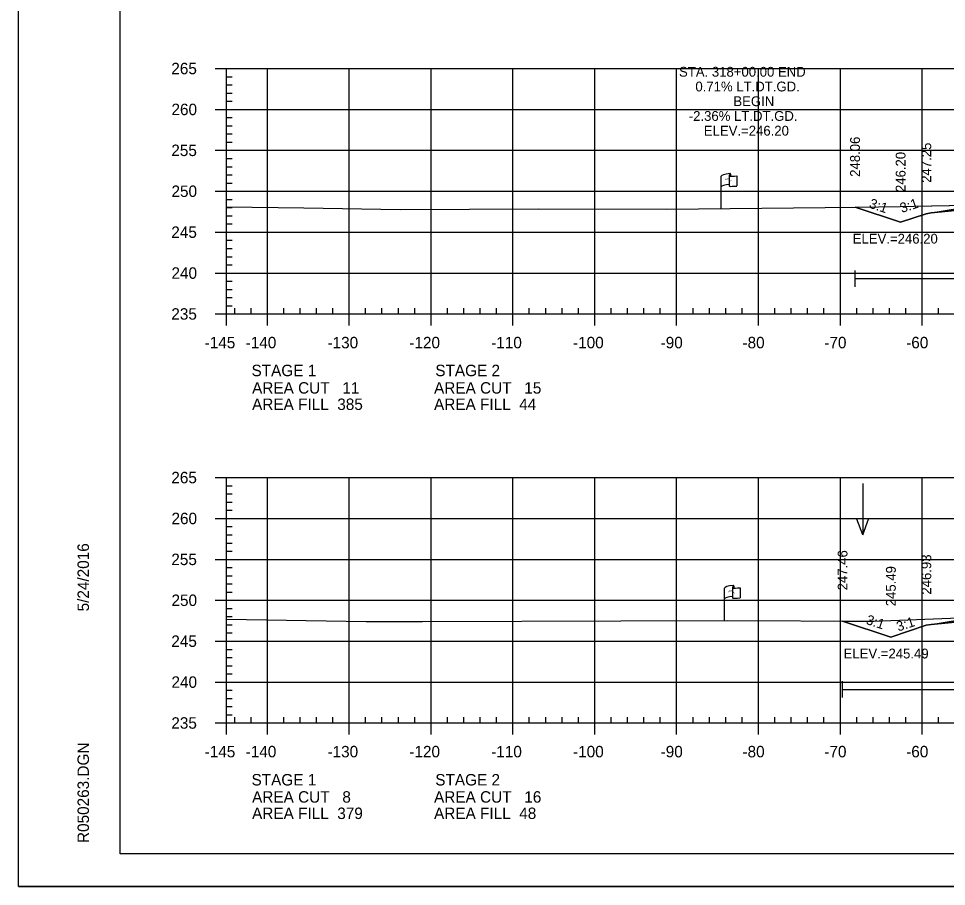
# Model space of a CAD drawing. Extents: x 1365647 to 1367999, y 387113 to 400173.
# Drawn here: x 1365723.7 to 1365837, y 398679.6 to 398785.7 of the extents above; entities that cross this region are included whole.
import ezdxf

# ---------------------------------------------------------------- set-up
doc = ezdxf.new("R2010")
doc.units = 0
for name, color, linetype in [('E_Existing ROW', 7, 'Continuous'), ('R_Alt Surface', 7, 'Continuous'), ('R_Axis', 7, 'Continuous'), ('R_Axis Annot', 7, 'Continuous'), ('R_Border', 7, 'Continuous'), ('R_Border Notes', 7, 'Continuous'), ('R_Contours', 7, 'Continuous'), ('R_Exist Surface', 7, 'Continuous'), ('R_Fin Surface', 7, 'Continuous'), ('R_Fin Surface Annot', 7, 'Continuous'), ('R_Grid', 7, 'Continuous'), ('R_No Plot', 7, 'Continuous'), ('R_Water', 7, 'Continuous'), ('R_Water Annot', 7, 'Continuous'), ('R_Xsect Elev', 7, 'Continuous')]:
    doc.layers.add(name, color=color, linetype=linetype)

msp = doc.modelspace()

# ---------------------------------------------------------------- linework, layer by layer
at = {"layer": 'E_Existing ROW'}
for p, q in [((1365809.52, 398762.5), (1365809.52, 398766.46)), ((1365810.51, 398766.55), (1365810.51, 398766.54)), ((1365810.51, 398766.54), (1365810.51, 398765.31)), ((1365810.68, 398766.71), (1365810.68, 398766.47)), ((1365811.45, 398766.51), (1365811.45, 398765.27)), ((1365811.08, 398716.35), (1365811.08, 398716.11)), ((1365809.92, 398712.15), (1365809.92, 398716.1)), ((1365810.91, 398716.2), (1365810.91, 398716.18)), ((1365810.91, 398716.18), (1365810.91, 398714.96)), ((1365811.85, 398716.16), (1365811.85, 398714.92))]:
    msp.add_line(p, q, dxfattribs=at)
for centre, radius, start, end in [((1365810.59, 398766.55), 0.078, 88.6458, 274.2828), ((1365810.6, 398766.71), 0.0783, 263.0712, 93.9564), ((1365810.59, 398765.31), 0.0783, 180, 273.9564), ((1365811, 398716.35), 0.0783, 263.0712, 93.9564), ((1365810.99, 398716.2), 0.078, 88.6458, 274.2828), ((1365810.99, 398714.96), 0.0783, 180, 273.9564)]:
    msp.add_arc(centre, radius, start, end, dxfattribs=at)
for centre, major_axis, ratio, start_param, end_param in [((1365811.1, 398766.5), (-1.58, -0.04), 0.19887, 5.030368, 6.283185), ((1365811.81, 398766.61), (-1.23, -0.13), 0.052933, 0.159456, 1.268315), ((1365811.09, 398765.18), (-1.58, -0.04), 0.19887, 5.083035, 6.194897), ((1365811.81, 398765.37), (-1.23, -0.13), 0.052933, 0.159456, 1.268315), ((1365811.5, 398716.15), (-1.58, -0.04), 0.19887, 5.030368, 6.283185), ((1365812.21, 398716.26), (-1.23, -0.13), 0.052933, 0.159456, 1.268315), ((1365811.49, 398714.83), (-1.58, -0.04), 0.19887, 5.083035, 6.194897), ((1365812.21, 398715.02), (-1.23, -0.13), 0.052933, 0.159456, 1.268315)]:
    msp.add_ellipse(centre, major_axis=major_axis, ratio=ratio, start_param=start_param, end_param=end_param, dxfattribs=at)
at = {"layer": 'R_Alt Surface'}
for points in [[(1365835.17, 398761.97), (1365862.59, 398764.67), (1365894.09, 398767.76), (1365925.59, 398770.84), (1365945.36, 398770.6)], [(1365835.17, 398711.66), (1365862.59, 398714.36), (1365894.09, 398717.45), (1365925.59, 398720.53), (1365945.36, 398720.29)]]:
    msp.add_lwpolyline(points, dxfattribs=at)
at = {"layer": 'R_Axis'}
for p, q in [((1365747.69, 398779.63), (1365749.09, 398779.63)), ((1365749.09, 398749.63), (1365749.09, 398779.63)), ((1365749.09, 398778.63), (1365749.79, 398778.63)), ((1365749.09, 398777.63), (1365749.79, 398777.63)), ((1365749.09, 398776.63), (1365749.79, 398776.63)), ((1365749.09, 398775.63), (1365749.79, 398775.63)), ((1365747.69, 398774.63), (1365749.09, 398774.63)), ((1365749.09, 398773.63), (1365749.79, 398773.63)), ((1365749.09, 398772.63), (1365749.79, 398772.63)), ((1365749.09, 398771.63), (1365749.79, 398771.63)), ((1365747.69, 398769.63), (1365749.09, 398769.63)), ((1365749.09, 398770.63), (1365749.79, 398770.63)), ((1365749.09, 398768.63), (1365749.79, 398768.63)), ((1365749.09, 398767.63), (1365749.79, 398767.63)), ((1365749.09, 398766.63), (1365749.79, 398766.63)), ((1365749.09, 398765.63), (1365749.79, 398765.63)), ((1365747.69, 398764.63), (1365749.09, 398764.63)), ((1365749.09, 398763.63), (1365749.79, 398763.63)), ((1365749.09, 398762.63), (1365749.79, 398762.63)), ((1365749.09, 398761.63), (1365749.79, 398761.63)), ((1365749.09, 398760.63), (1365749.79, 398760.63)), ((1365747.69, 398759.63), (1365749.09, 398759.63)), ((1365749.09, 398758.63), (1365749.79, 398758.63)), ((1365749.09, 398757.63), (1365749.79, 398757.63)), ((1365749.09, 398756.63), (1365749.79, 398756.63)), ((1365749.09, 398755.63), (1365749.79, 398755.63)), ((1365747.69, 398754.63), (1365749.09, 398754.63)), ((1365749.09, 398753.63), (1365749.79, 398753.63)), ((1365749.09, 398752.63), (1365749.79, 398752.63)), ((1365749.09, 398751.63), (1365749.79, 398751.63)), ((1365749.09, 398750.63), (1365749.79, 398750.63)), ((1365747.69, 398749.63), (1365749.09, 398749.63)), ((1365749.09, 398749.63), (1365749.09, 398750.33)), ((1365749.09, 398749.63), (1366039.09, 398749.63)), ((1365749.09, 398748.23), (1365749.09, 398749.63)), ((1365750.09, 398749.63), (1365750.09, 398750.33)), ((1365752.09, 398749.63), (1365752.09, 398750.33)), ((1365754.09, 398748.23), (1365754.09, 398749.63)), ((1365756.09, 398749.63), (1365756.09, 398750.33)), ((1365758.09, 398749.63), (1365758.09, 398750.33)), ((1365760.09, 398749.63), (1365760.09, 398750.33)), ((1365762.09, 398749.63), (1365762.09, 398750.33)), ((1365764.09, 398748.23), (1365764.09, 398749.63)), ((1365766.09, 398749.63), (1365766.09, 398750.33)), ((1365768.09, 398749.63), (1365768.09, 398750.33)), ((1365770.09, 398749.63), (1365770.09, 398750.33)), ((1365772.09, 398749.63), (1365772.09, 398750.33)), ((1365774.09, 398748.23), (1365774.09, 398749.63)), ((1365776.09, 398749.63), (1365776.09, 398750.33)), ((1365778.09, 398749.63), (1365778.09, 398750.33)), ((1365780.09, 398749.63), (1365780.09, 398750.33)), ((1365782.09, 398749.63), (1365782.09, 398750.33)), ((1365784.09, 398748.23), (1365784.09, 398749.63)), ((1365786.09, 398749.63), (1365786.09, 398750.33)), ((1365788.09, 398749.63), (1365788.09, 398750.33)), ((1365790.09, 398749.63), (1365790.09, 398750.33)), ((1365792.09, 398749.63), (1365792.09, 398750.33)), ((1365794.09, 398748.23), (1365794.09, 398749.63)), ((1365796.09, 398749.63), (1365796.09, 398750.33)), ((1365798.09, 398749.63), (1365798.09, 398750.33)), ((1365800.09, 398749.63), (1365800.09, 398750.33)), ((1365802.09, 398749.63), (1365802.09, 398750.33)), ((1365804.09, 398748.23), (1365804.09, 398749.63)), ((1365806.09, 398749.63), (1365806.09, 398750.33)), ((1365808.09, 398749.63), (1365808.09, 398750.33)), ((1365810.09, 398749.63), (1365810.09, 398750.33)), ((1365812.09, 398749.63), (1365812.09, 398750.33)), ((1365814.09, 398748.23), (1365814.09, 398749.63)), ((1365816.09, 398749.63), (1365816.09, 398750.33)), ((1365818.09, 398749.63), (1365818.09, 398750.33)), ((1365820.09, 398749.63), (1365820.09, 398750.33)), ((1365822.09, 398749.63), (1365822.09, 398750.33)), ((1365824.09, 398748.23), (1365824.09, 398749.63)), ((1365826.09, 398749.63), (1365826.09, 398750.33)), ((1365828.09, 398749.63), (1365828.09, 398750.33)), ((1365830.09, 398749.63), (1365830.09, 398750.33)), ((1365832.09, 398749.63), (1365832.09, 398750.33)), ((1365834.09, 398748.23), (1365834.09, 398749.63)), ((1365836.09, 398749.63), (1365836.09, 398750.33)), ((1365747.69, 398729.63), (1365749.09, 398729.63)), ((1365749.09, 398699.63), (1365749.09, 398729.63)), ((1365749.09, 398728.63), (1365749.79, 398728.63)), ((1365749.09, 398727.63), (1365749.79, 398727.63)), ((1365749.09, 398726.63), (1365749.79, 398726.63)), ((1365749.09, 398725.63), (1365749.79, 398725.63)), ((1365747.69, 398724.63), (1365749.09, 398724.63)), ((1365749.09, 398723.63), (1365749.79, 398723.63)), ((1365749.09, 398722.63), (1365749.79, 398722.63)), ((1365749.09, 398721.63), (1365749.79, 398721.63)), ((1365749.09, 398720.63), (1365749.79, 398720.63)), ((1365747.69, 398719.63), (1365749.09, 398719.63)), ((1365749.09, 398718.63), (1365749.79, 398718.63)), ((1365749.09, 398717.63), (1365749.79, 398717.63)), ((1365749.09, 398716.63), (1365749.79, 398716.63)), ((1365749.09, 398715.63), (1365749.79, 398715.63)), ((1365747.69, 398714.63), (1365749.09, 398714.63)), ((1365749.09, 398713.63), (1365749.79, 398713.63)), ((1365749.09, 398712.63), (1365749.79, 398712.63)), ((1365749.09, 398711.63), (1365749.79, 398711.63)), ((1365747.69, 398709.63), (1365749.09, 398709.63)), ((1365749.09, 398710.63), (1365749.79, 398710.63)), ((1365749.09, 398708.63), (1365749.79, 398708.63)), ((1365749.09, 398707.63), (1365749.79, 398707.63)), ((1365749.09, 398706.63), (1365749.79, 398706.63)), ((1365749.09, 398705.63), (1365749.79, 398705.63)), ((1365747.69, 398704.63), (1365749.09, 398704.63)), ((1365749.09, 398703.63), (1365749.79, 398703.63)), ((1365749.09, 398702.63), (1365749.79, 398702.63)), ((1365749.09, 398701.63), (1365749.79, 398701.63)), ((1365749.09, 398700.63), (1365749.79, 398700.63)), ((1365747.69, 398699.63), (1365749.09, 398699.63)), ((1365749.09, 398699.63), (1365749.09, 398700.33)), ((1365749.09, 398699.63), (1366039.09, 398699.63)), ((1365749.09, 398698.23), (1365749.09, 398699.63)), ((1365750.09, 398699.63), (1365750.09, 398700.33)), ((1365752.09, 398699.63), (1365752.09, 398700.33)), ((1365754.09, 398698.23), (1365754.09, 398699.63)), ((1365756.09, 398699.63), (1365756.09, 398700.33)), ((1365758.09, 398699.63), (1365758.09, 398700.33)), ((1365760.09, 398699.63), (1365760.09, 398700.33)), ((1365762.09, 398699.63), (1365762.09, 398700.33)), ((1365764.09, 398698.23), (1365764.09, 398699.63)), ((1365766.09, 398699.63), (1365766.09, 398700.33)), ((1365768.09, 398699.63), (1365768.09, 398700.33)), ((1365770.09, 398699.63), (1365770.09, 398700.33)), ((1365772.09, 398699.63), (1365772.09, 398700.33)), ((1365774.09, 398698.23), (1365774.09, 398699.63)), ((1365776.09, 398699.63), (1365776.09, 398700.33)), ((1365778.09, 398699.63), (1365778.09, 398700.33)), ((1365780.09, 398699.63), (1365780.09, 398700.33)), ((1365782.09, 398699.63), (1365782.09, 398700.33)), ((1365784.09, 398698.23), (1365784.09, 398699.63)), ((1365786.09, 398699.63), (1365786.09, 398700.33)), ((1365788.09, 398699.63), (1365788.09, 398700.33)), ((1365790.09, 398699.63), (1365790.09, 398700.33)), ((1365792.09, 398699.63), (1365792.09, 398700.33)), ((1365794.09, 398698.23), (1365794.09, 398699.63)), ((1365796.09, 398699.63), (1365796.09, 398700.33)), ((1365798.09, 398699.63), (1365798.09, 398700.33)), ((1365800.09, 398699.63), (1365800.09, 398700.33)), ((1365802.09, 398699.63), (1365802.09, 398700.33)), ((1365804.09, 398698.23), (1365804.09, 398699.63)), ((1365806.09, 398699.63), (1365806.09, 398700.33)), ((1365808.09, 398699.63), (1365808.09, 398700.33)), ((1365810.09, 398699.63), (1365810.09, 398700.33)), ((1365812.09, 398699.63), (1365812.09, 398700.33)), ((1365814.09, 398698.23), (1365814.09, 398699.63)), ((1365816.09, 398699.63), (1365816.09, 398700.33)), ((1365818.09, 398699.63), (1365818.09, 398700.33)), ((1365820.09, 398699.63), (1365820.09, 398700.33)), ((1365822.09, 398699.63), (1365822.09, 398700.33)), ((1365824.09, 398698.23), (1365824.09, 398699.63)), ((1365826.09, 398699.63), (1365826.09, 398700.33)), ((1365828.09, 398699.63), (1365828.09, 398700.33)), ((1365830.09, 398699.63), (1365830.09, 398700.33)), ((1365832.09, 398699.63), (1365832.09, 398700.33)), ((1365834.09, 398698.23), (1365834.09, 398699.63)), ((1365836.09, 398699.63), (1365836.09, 398700.33))]:
    msp.add_line(p, q, dxfattribs=at)
at = {"layer": 'R_Border'}
for p, q in [((1365736.09, 398683.63), (1365736.09, 398889.09)), ((1365736.09, 398683.63), (1365736.09, 398683.63)), ((1366052.27, 398683.63), (1365736.09, 398683.63))]:
    msp.add_line(p, q, dxfattribs=at)
at = {"layer": 'R_Contours'}
for points in [[(1365825.88, 398762.69), (1365826.11, 398762.69), (1365831.39, 398762.75), (1365833.07, 398762.81), (1365846.03, 398763.04), (1365835.17, 398761.97), (1365834.59, 398761.88), (1365831.45, 398760.83)], [(1365824.36, 398712.09), (1365828.16, 398712.07), (1365843.77, 398712.7), (1365846.89, 398712.81), (1365835.17, 398711.66), (1365834.59, 398711.57), (1365830.26, 398710.12)]]:
    msp.add_lwpolyline(points, close=True, dxfattribs=at)
at = {"layer": 'R_Exist Surface'}
for points in [[(1365749.09, 398762.73), (1365758.54, 398762.62), (1365770.29, 398762.4), (1365787.25, 398762.46), (1365802.87, 398762.43), (1365826.11, 398762.69), (1365831.39, 398762.75), (1365833.07, 398762.81), (1365854.88, 398763.2)], [(1365749.09, 398712.34), (1365766.14, 398712.02), (1365773.05, 398712.03), (1365797.26, 398712.13), (1365810.3, 398712.15), (1365828.16, 398712.07), (1365843.77, 398712.7)]]:
    msp.add_lwpolyline(points, dxfattribs=at)
at = {"layer": 'R_Fin Surface'}
for points in [[(1365825.88, 398762.69), (1365831.45, 398760.83), (1365834.59, 398761.88), (1365835.17, 398761.97), (1365856.59, 398765.54), (1365862.59, 398766.13), (1365864.59, 398766.33), (1365894.09, 398769.22), (1365923.59, 398772.11), (1365925.59, 398772.31), (1365931.59, 398772.89), (1365945.36, 398770.6), (1365953.59, 398769.23), (1365982.61, 398759.55), (1365987.79, 398761.28)], [(1365824.36, 398712.09), (1365830.26, 398710.12), (1365834.59, 398711.57), (1365835.17, 398711.66), (1365856.59, 398715.23), (1365862.59, 398715.82), (1365864.59, 398716.02), (1365894.09, 398718.91), (1365923.59, 398721.8), (1365925.59, 398721.99), (1365931.59, 398722.58), (1365945.36, 398720.29), (1365953.59, 398718.92), (1365983.82, 398708.84), (1365988.93, 398710.54)]]:
    msp.add_lwpolyline(points, dxfattribs=at)
at = {"layer": 'R_Grid'}
for p, q in [((1365749.09, 398779.63), (1366039.09, 398779.63)), ((1365749.09, 398749.63), (1365749.09, 398779.63)), ((1365754.09, 398749.63), (1365754.09, 398779.63)), ((1365764.09, 398749.63), (1365764.09, 398779.63)), ((1365774.09, 398749.63), (1365774.09, 398779.63)), ((1365784.09, 398749.63), (1365784.09, 398779.63)), ((1365794.09, 398749.63), (1365794.09, 398779.63)), ((1365804.09, 398749.63), (1365804.09, 398779.63)), ((1365814.09, 398749.63), (1365814.09, 398779.63)), ((1365824.09, 398749.63), (1365824.09, 398779.63)), ((1365834.09, 398749.63), (1365834.09, 398779.63)), ((1365749.09, 398774.63), (1366039.09, 398774.63)), ((1365749.09, 398769.63), (1366039.09, 398769.63)), ((1365749.09, 398764.63), (1366039.09, 398764.63)), ((1365749.09, 398759.63), (1366039.09, 398759.63)), ((1365749.09, 398754.63), (1366039.09, 398754.63)), ((1365749.09, 398749.63), (1366039.09, 398749.63)), ((1365749.09, 398729.63), (1366039.09, 398729.63)), ((1365749.09, 398699.63), (1365749.09, 398729.63)), ((1365754.09, 398699.63), (1365754.09, 398729.63)), ((1365764.09, 398699.63), (1365764.09, 398729.63)), ((1365774.09, 398699.63), (1365774.09, 398729.63)), ((1365784.09, 398699.63), (1365784.09, 398729.63)), ((1365794.09, 398699.63), (1365794.09, 398729.63)), ((1365804.09, 398699.63), (1365804.09, 398729.63)), ((1365814.09, 398699.63), (1365814.09, 398729.63)), ((1365824.09, 398699.63), (1365824.09, 398729.63)), ((1365834.09, 398699.63), (1365834.09, 398729.63)), ((1365749.09, 398724.63), (1366039.09, 398724.63)), ((1365749.09, 398719.63), (1366039.09, 398719.63)), ((1365749.09, 398714.63), (1366039.09, 398714.63)), ((1365749.09, 398709.63), (1366039.09, 398709.63)), ((1365749.09, 398704.63), (1366039.09, 398704.63)), ((1365749.09, 398699.63), (1366039.09, 398699.63))]:
    msp.add_line(p, q, dxfattribs=at)
at = {"layer": 'R_No Plot'}
msp.add_line((1365723.69, 398679.65), (1366057.03, 398679.65), dxfattribs=at)
msp.add_lwpolyline([(1365723.69, 398892.99), (1366057.03, 398892.99), (1366057.03, 398679.65), (1365723.69, 398679.65)], close=True, dxfattribs=at)
at = {"layer": 'R_Water'}
for p, q in [((1365825.88, 398752.95), (1365825.88, 398754.95)), ((1365825.88, 398753.95), (1365882.15, 398753.95)), ((1365824.36, 398702.73), (1365824.36, 398704.73)), ((1365824.36, 398703.73), (1365881.9, 398703.73))]:
    msp.add_line(p, q, dxfattribs=at)
at = {"layer": 'R_Water Annot'}
for p, q in [((1365826.82, 398728.91), (1365826.82, 398722.63)), ((1365826.82, 398722.63), (1365826.12, 398724.55)), ((1365826.82, 398722.63), (1365827.52, 398724.55))]:
    msp.add_line(p, q, dxfattribs=at)

# ---------------------------------------------------------------- texts
at = {"layer": 'E_Existing ROW'}
for s, height, rotation, p in [(' O', 0.2, 9.9884, (1365810.18, 398766)), ('DWB 11-9-07', 0.001, 90, (1365810.68, 398766.47)), ('R ', 0.2, 9.9884, (1365810.04, 398765.96)), ('W', 0.2, 351.1788, (1365810.51, 398765.83)), ('DWB 11-9-07', 0.001, 5.0717, (1365811.44, 398765.27)), ('DWB 11-9-07', 0.001, 90, (1365809.52, 398762.5)), ('R ', 0.2, 9.9884, (1365810.44, 398715.61)), (' O', 0.2, 9.9884, (1365810.58, 398715.65)), ('W', 0.2, 351.1788, (1365810.91, 398715.48)), ('DWB 11-9-07', 0.001, 90, (1365811.08, 398716.11)), ('DWB 11-9-07', 0.001, 5.0717, (1365811.84, 398714.92)), ('DWB 11-9-07', 0.001, 90, (1365809.92, 398712.15))]:
    msp.add_text(s, height=height, rotation=rotation, dxfattribs=at).set_placement(p)
at = {"layer": 'R_Axis Annot'}
for s, p in [('265', (1365742.35, 398778.93)), ('260', (1365742.37, 398773.93)), ('255', (1365742.35, 398768.93)), ('250', (1365742.37, 398763.93)), ('245', (1365742.35, 398758.93)), ('240', (1365742.37, 398753.93)), ('235', (1365742.35, 398748.93)), ('-145', (1365746.42, 398745.43)), ('-140', (1365751.43, 398745.43)), ('-130', (1365761.43, 398745.43)), ('-120', (1365771.43, 398745.43)), ('-110', (1365781.43, 398745.43)), ('-100', (1365791.43, 398745.43)), ('-90', (1365802.13, 398745.43)), ('-80', (1365812.13, 398745.43)), ('-70', (1365822.13, 398745.43)), ('-60', (1365832.13, 398745.43)), ('STAGE 1', (1365752.15, 398742.02)), ('STAGE 2', (1365774.6, 398742.02)), ('AREA CUT   11', (1365752.22, 398739.89)), ('AREA CUT   15', (1365774.45, 398739.89)), ('AREA FILL  385', (1365752.22, 398737.89)), ('AREA FILL  44', (1365774.45, 398737.89)), ('265', (1365742.35, 398728.93)), ('260', (1365742.37, 398723.93)), ('255', (1365742.35, 398718.93)), ('250', (1365742.37, 398713.93)), ('245', (1365742.35, 398708.93)), ('240', (1365742.37, 398703.93)), ('235', (1365742.35, 398698.93)), ('-145', (1365746.42, 398695.43)), ('-140', (1365751.43, 398695.43)), ('-130', (1365761.43, 398695.43)), ('-120', (1365771.43, 398695.43)), ('-110', (1365781.43, 398695.43)), ('-100', (1365791.43, 398695.43)), ('-90', (1365802.13, 398695.43)), ('-80', (1365812.13, 398695.43)), ('-70', (1365822.13, 398695.43)), ('-60', (1365832.13, 398695.43)), ('STAGE 1', (1365752.15, 398691.99)), ('STAGE 2', (1365774.6, 398691.99)), ('AREA CUT   8', (1365752.22, 398689.89)), ('AREA CUT   16', (1365774.45, 398689.89)), ('AREA FILL  379', (1365752.22, 398687.89)), ('AREA FILL  48', (1365774.45, 398687.89))]:
    msp.add_text(s, height=1.4, dxfattribs=at).set_placement(p)
at = {"layer": 'R_Border'}
for s, p in [('5/24/2016', (1365732.29, 398713.27)), ('R050263.DGN', (1365732.29, 398684.96))]:
    msp.add_text(s, height=1.4, rotation=90, dxfattribs=at).set_placement(p)
at = {"layer": 'R_Border Notes'}
for s, p in [('ELEV.=246.20', (1365825.6, 398758.23)), ('ELEV.=245.49', (1365824.48, 398707.52))]:
    msp.add_text(s, height=1.2, dxfattribs=at).set_placement(p)
at = {"layer": 'R_Fin Surface Annot'}
for rotation, p in [(341.5651, (1365827.52, 398762.64)), (18.4349, (1365831.6, 398761.96)), (341.5651, (1365827.14, 398711.76)), (18.4349, (1365831.17, 398710.8))]:
    msp.add_text('3:1', height=1.2, rotation=rotation, dxfattribs=at).set_placement(p)
at = {"layer": 'R_Water'}
for s, p in [('STA. 318+00.00 END', (1365804.38, 398778.63)), ('0.71% LT.DT.GD.', (1365806.38, 398776.83)), ('BEGIN', (1365811.02, 398775.03)), ('-2.36% LT.DT.GD.', (1365805.57, 398773.23)), ('ELEV.=246.20', (1365807.41, 398771.43))]:
    msp.add_text(s, height=1.2, dxfattribs=at).set_placement(p)
at = {"layer": 'R_Xsect Elev'}
for s, p in [('248.06', (1365826.48, 398766.39)), ('247.25', (1365835.19, 398765.66)), ('246.20', (1365832.05, 398764.53)), ('247.46', (1365824.96, 398715.84)), ('246.93', (1365835.19, 398715.32)), ('245.49', (1365830.86, 398713.9))]:
    msp.add_text(s, height=1.2, rotation=90, dxfattribs=at).set_placement(p)

doc.saveas('drawing.dxf')
